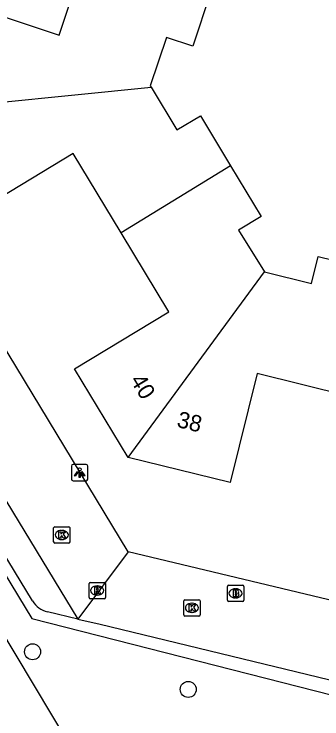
# Model space of a CAD drawing. Extents: x 157767 to 159171, y 387842 to 389425.
# Drawn here: x 158202.99 to 158221.83, y 388259.78 to 388302.87 of the extents above; entities that cross this region are included whole.
import ezdxf

# ---------------------------------------------------------------- set-up
doc = ezdxf.new("R2010")
doc.units = 0
for name, color, linetype in [('IMGEO_Boom', 7, 'Continuous'), ('IMGEO_Brandkraan', 7, 'Continuous'), ('IMGEO_Groenvoorziening', 7, 'Continuous'), ('IMGEO_Kolk', 7, 'Continuous'), ('IMGEO_Lichtpunt', 7, 'Continuous'), ('IMGEO_Muur', 7, 'Continuous'), ('IMGEO_Pand', 7, 'Continuous'), ('IMGEO_Pand_nummerreeks', 7, 'Continuous'), ('IMGEO_Rijbaan_lokaal_open', 7, 'Continuous'), ('IMGEO_Rioolput', 7, 'Continuous'), ('IMGEO_Voetpad_open', 7, 'Continuous')]:
    doc.layers.add(name, color=color, linetype=linetype)

msp = doc.modelspace()

# ---------------------------------------------------------------- linework, layer by layer
at = {"layer": 'IMGEO_Boom'}
for centre in [(158204.123, 388263.889), (158213.649, 388261.587)]:
    msp.add_circle(centre, 0.489, dxfattribs=at)
at = {"layer": 'IMGEO_Brandkraan'}
for p, q in [((158216.042, 388267.032), (158216.042, 388267.884)), ((158216.117, 388267.958), (158216.969, 388267.958)), ((158217.043, 388267.884), (158217.043, 388267.032)), ((158216.53, 388267.738), (158216.555, 388267.738)), ((158216.553, 388267.178), (158216.528, 388267.178)), ((158216.969, 388266.958), (158216.117, 388266.958))]:
    msp.add_line(p, q, dxfattribs=at)
for points in [[(158216.042, 388267.032), (158216.042, 388267.884)], [(158216.117, 388267.958), (158216.969, 388267.958)], [(158217.043, 388267.884), (158217.043, 388267.032)], [(158216.39, 388267.658), (158216.39, 388267.258), (158216.603, 388267.258)], [(158216.621, 388267.658), (158216.39, 388267.658)], [(158216.569, 388267.577), (158216.515, 388267.577), (158216.515, 388267.501)], [(158216.515, 388267.501), (158216.568, 388267.501)], [(158216.577, 388267.425), (158216.515, 388267.425), (158216.515, 388267.344)], [(158216.515, 388267.344), (158216.577, 388267.344)], [(158216.969, 388266.958), (158216.117, 388266.958)]]:
    msp.add_lwpolyline(points, dxfattribs=at)
for centre, radius, start, end in [((158216.119, 388267.882), 0.0765, 91.552, 178.448), ((158216.119, 388267.882), 0.0765, 91.552, 178.448), ((158216.967, 388267.882), 0.0765, 1.552, 88.448), ((158216.967, 388267.882), 0.0765, 1.552, 88.448), ((158216.57, 388267.539), 0.0379, 267.8285, 90.9355), ((158216.625, 388267.513), 0.145, 59.4692, 91.5367), ((158216.65, 388267.56), 0.0922, 285.5137, 58.1501), ((158216.655, 388267.368), 0.105, 301.3115, 78.989), ((158216.119, 388267.034), 0.0765, 181.552, 268.448), ((158216.119, 388267.034), 0.0765, 181.552, 268.448), ((158216.578, 388267.384), 0.0404, 269.8759, 90.5077), ((158216.609, 388267.509), 0.251, 268.6676, 293.5347), ((158216.967, 388267.034), 0.0765, 271.552, 358.448), ((158216.967, 388267.034), 0.0765, 271.552, 358.448)]:
    msp.add_arc(centre, radius, start, end, dxfattribs=at)
for centre, major_axis, ratio, start_param, end_param in [((158216.529, 388267.458), (-0.387, 0.002), 0.722429, 4.712389, 7.853982), ((158216.554, 388267.458), (-0.39, 0.002), 0.717154, 1.570796, 4.712389)]:
    msp.add_ellipse(centre, major_axis=major_axis, ratio=ratio, start_param=start_param, end_param=end_param, dxfattribs=at)
at = {"layer": 'IMGEO_Groenvoorziening'}
msp.add_lwpolyline([(158198.647, 388271.084), (158207.528, 388256.281), (158219.17, 388253.347), (158226.854, 388257.889)], dxfattribs=at)
at = {"layer": 'IMGEO_Kolk'}
for p, q in [((158205.411, 388270.601), (158205.411, 388271.453)), ((158205.486, 388271.527), (158206.338, 388271.527)), ((158206.412, 388271.453), (158206.412, 388270.601)), ((158205.899, 388271.307), (158205.924, 388271.307)), ((158206.338, 388270.527), (158205.486, 388270.527)), ((158205.922, 388270.747), (158205.897, 388270.747)), ((158213.45, 388267.068), (158214.302, 388267.068)), ((158213.375, 388266.142), (158213.375, 388266.994)), ((158213.863, 388266.848), (158213.888, 388266.848)), ((158214.376, 388266.994), (158214.376, 388266.142)), ((158213.886, 388266.288), (158213.861, 388266.288)), ((158214.302, 388266.068), (158213.45, 388266.068))]:
    msp.add_line(p, q, dxfattribs=at)
for points in [[(158205.411, 388270.601), (158205.411, 388271.453)], [(158205.486, 388271.527), (158206.338, 388271.527)], [(158206.412, 388271.453), (158206.412, 388270.601)], [(158205.732, 388271.227), (158205.855, 388271.227), (158205.855, 388271.076), (158205.985, 388271.227), (158206.149, 388271.227), (158206.003, 388271.076), (158206.156, 388270.827), (158206.004, 388270.827), (158205.919, 388270.991), (158205.855, 388270.924), (158205.855, 388270.827), (158205.732, 388270.827), (158205.732, 388271.227)], [(158206.338, 388270.527), (158205.486, 388270.527)], [(158213.45, 388267.068), (158214.302, 388267.068)], [(158213.375, 388266.142), (158213.375, 388266.994)], [(158213.696, 388266.768), (158213.819, 388266.768), (158213.819, 388266.617), (158213.949, 388266.768), (158214.113, 388266.768), (158213.967, 388266.617), (158214.12, 388266.368), (158213.968, 388266.368), (158213.883, 388266.532), (158213.819, 388266.465), (158213.819, 388266.368), (158213.696, 388266.368), (158213.696, 388266.768)], [(158214.376, 388266.994), (158214.376, 388266.142)], [(158214.302, 388266.068), (158213.45, 388266.068)]]:
    msp.add_lwpolyline(points, dxfattribs=at)
for centre, start, end in [((158205.488, 388271.451), 91.552, 178.448), ((158205.488, 388271.451), 91.552, 178.448), ((158206.336, 388271.451), 1.552, 88.448), ((158206.336, 388271.451), 1.552, 88.448), ((158205.488, 388270.603), 181.552, 268.448), ((158205.488, 388270.603), 181.552, 268.448), ((158206.336, 388270.603), 271.552, 358.448), ((158206.336, 388270.603), 271.552, 358.448), ((158213.452, 388266.992), 91.552, 178.448), ((158213.452, 388266.992), 91.552, 178.448), ((158214.3, 388266.992), 1.552, 88.448), ((158214.3, 388266.992), 1.552, 88.448), ((158213.452, 388266.144), 181.552, 268.448), ((158213.452, 388266.144), 181.552, 268.448), ((158214.3, 388266.144), 271.552, 358.448), ((158214.3, 388266.144), 271.552, 358.448)]:
    msp.add_arc(centre, 0.0765, start, end, dxfattribs=at)
for centre, major_axis, ratio, start_param, end_param in [((158205.898, 388271.027), (-0.387, 0.002), 0.722429, 4.712389, 7.853982), ((158205.923, 388271.027), (-0.39, 0.002), 0.717154, 1.570796, 4.712389), ((158213.862, 388266.568), (-0.387, 0.002), 0.722429, 4.712389, 7.853982), ((158213.887, 388266.568), (-0.39, 0.002), 0.717154, 1.570796, 4.712389)]:
    msp.add_ellipse(centre, major_axis=major_axis, ratio=ratio, start_param=start_param, end_param=end_param, dxfattribs=at)
at = {"layer": 'IMGEO_Lichtpunt'}
for p, q in [((158206.503, 388275.243), (158206.503, 388274.436)), ((158206.503, 388275.243), (158206.503, 388274.436)), ((158207.405, 388275.338), (158206.597, 388275.338)), ((158207.405, 388275.338), (158206.597, 388275.338)), ((158207.499, 388274.436), (158207.499, 388275.243)), ((158207.499, 388274.436), (158207.499, 388275.243)), ((158206.597, 388274.342), (158207.405, 388274.342)), ((158206.597, 388274.342), (158207.405, 388274.342))]:
    msp.add_line(p, q, dxfattribs=at)
for points in [[(158206.877, 388274.907), (158206.916, 388274.879), (158206.728, 388274.617), (158206.69, 388274.644), (158206.877, 388274.907)], [(158206.979, 388274.859), (158207.026, 388274.859), (158207.026, 388274.537), (158206.979, 388274.537), (158206.979, 388274.859)], [(158207.089, 388274.879), (158207.127, 388274.906), (158207.314, 388274.644), (158207.275, 388274.616), (158207.089, 388274.879)]]:
    msp.add_lwpolyline(points, dxfattribs=at)
msp.add_circle((158207.002, 388275.041), 0.0994, dxfattribs=at)
for centre, start, end in [((158206.597, 388275.243), 90, 180), ((158206.597, 388275.243), 90, 180), ((158207.405, 388275.243), 0, 90), ((158207.405, 388275.243), 0, 90), ((158206.597, 388274.436), 180, 270), ((158206.597, 388274.436), 180, 270), ((158207.405, 388274.436), 270, 0), ((158207.405, 388274.436), 270, 360)]:
    msp.add_arc(centre, 0.0946, start, end, dxfattribs=at)
at = {"layer": 'IMGEO_Muur'}
msp.add_lwpolyline([(158198.647, 388271.084), (158207.528, 388256.281), (158219.17, 388253.347), (158226.246, 388257.53)], dxfattribs=at)
at = {"layer": 'IMGEO_Pand'}
for points in [[(158197.134, 388296.971), (158199.379, 388303.704), (158205.746, 388301.581), (158207.479, 388306.778)], [(158215.015, 388304.181), (158213.923, 388300.905), (158212.312, 388301.442), (158211.328, 388298.493), (158211.388, 388298.394)], [(158197.134, 388296.971), (158211.388, 388298.394)], [(158211.388, 388298.394), (158212.958, 388295.791), (158214.392, 388296.656), (158216.235, 388293.601)], [(158209.534, 388289.505), (158206.613, 388294.346), (158200.824, 388290.854), (158197.134, 388296.971)], [(158216.235, 388293.601), (158209.534, 388289.505)], [(158216.235, 388293.601), (158218.111, 388290.491), (158216.726, 388289.655), (158218.323, 388287.105)], [(158209.965, 388275.772), (158206.695, 388281.193), (158212.453, 388284.667), (158209.534, 388289.505)], [(158218.323, 388287.105), (158221.183, 388286.399), (158221.593, 388288.059), (158225.118, 388287.189)], [(158209.965, 388275.772), (158218.323, 388287.105)], [(158223.365, 388279.536), (158217.865, 388280.894), (158216.219, 388274.228), (158209.965, 388275.772)]]:
    msp.add_lwpolyline(points, dxfattribs=at)
at = {"layer": 'IMGEO_Rijbaan_lokaal_open'}
for points in [[(158209.967, 388270.003), (158195.326, 388294.145)], [(158191.218, 388291.646), (158206.891, 388265.879)], [(158258.673, 388278.755), (158246.797, 388271.528), (158245.92, 388272.734), (158232.576, 388264.595), (158209.967, 388270.003)], [(158209.967, 388270.003), (158206.891, 388265.879)], [(158206.891, 388265.879), (158208.258, 388265.567), (158229.644, 388260.394)]]:
    msp.add_lwpolyline(points, dxfattribs=at)
at = {"layer": 'IMGEO_Rioolput'}
for p, q in [((158207.577, 388267.203), (158207.577, 388268.055)), ((158207.652, 388268.129), (158208.504, 388268.129)), ((158208.065, 388267.909), (158208.09, 388267.909)), ((158208.578, 388268.055), (158208.578, 388267.203)), ((158208.504, 388267.129), (158207.652, 388267.129)), ((158208.088, 388267.349), (158208.063, 388267.349))]:
    msp.add_line(p, q, dxfattribs=at)
for points in [[(158207.577, 388267.203), (158207.577, 388268.055)], [(158207.652, 388268.129), (158208.504, 388268.129)], [(158208.578, 388268.055), (158208.578, 388267.203)], [(158208.166, 388267.827), (158207.914, 388267.829), (158207.914, 388267.429)], [(158207.914, 388267.429), (158208.038, 388267.429), (158208.038, 388267.591), (158208.049, 388267.591)], [(158208.092, 388267.748), (158208.038, 388267.748), (158208.038, 388267.667)], [(158208.038, 388267.667), (158208.09, 388267.667)], [(158208.096, 388267.562), (158208.167, 388267.429), (158208.307, 388267.429), (158208.242, 388267.555)], [(158208.504, 388267.129), (158207.652, 388267.129)]]:
    msp.add_lwpolyline(points, dxfattribs=at)
for centre, radius, start, end in [((158207.654, 388268.053), 0.0765, 91.552, 178.448), ((158207.654, 388268.053), 0.0765, 91.552, 178.448), ((158208.502, 388268.053), 0.0765, 1.552, 88.448), ((158208.502, 388268.053), 0.0765, 1.552, 88.448), ((158208.048, 388267.538), 0.0533, 26.0293, 88.6989), ((158208.074, 388267.856), 0.19, 274.7715, 282.9687), ((158208.098, 388267.652), 0.0964, 77.0061, 93.1865), ((158208.112, 388267.709), 0.0378, 276.6634, 79.6772), ((158208.165, 388267.717), 0.109, 350.3612, 89.416), ((158208.163, 388267.717), 0.112, 277.5842, 350.9817), ((158208.147, 388267.502), 0.108, 29.5134, 73.7905), ((158207.654, 388267.205), 0.0765, 181.552, 268.448), ((158207.654, 388267.205), 0.0765, 181.552, 268.448), ((158208.502, 388267.205), 0.0765, 271.552, 358.448), ((158208.502, 388267.205), 0.0765, 271.552, 358.448)]:
    msp.add_arc(centre, radius, start, end, dxfattribs=at)
for centre, major_axis, ratio, start_param, end_param in [((158208.064, 388267.629), (-0.387, 0.002), 0.722429, 4.712389, 7.853982), ((158208.089, 388267.629), (-0.39, 0.002), 0.717154, 1.570796, 4.712389)]:
    msp.add_ellipse(centre, major_axis=major_axis, ratio=ratio, start_param=start_param, end_param=end_param, dxfattribs=at)
at = {"layer": 'IMGEO_Voetpad_open'}
for points in [[(158186.634, 388310.76), (158183.422, 388300.898), (158183.553, 388299.72), (158204.079, 388265.917), (158226.561, 388260.197), (158227.06, 388260.07)], [(158204.117, 388266.999), (158187.448, 388294.409)], [(158206.891, 388265.879), (158205.034, 388266.328)]]:
    msp.add_lwpolyline(points, dxfattribs=at)
msp.add_arc((158205.385, 388267.769), 1.483, 211.286, 256.3256, dxfattribs=at)

# ---------------------------------------------------------------- texts
at = {"layer": 'IMGEO_Pand_nummerreeks'}
for s, rotation, p in [('40', 301.1065, (158210.063, 388280.49)), ('38', 346.1299, (158212.898, 388277.644))]:
    msp.add_text(s, height=1, rotation=rotation, dxfattribs=at).set_placement(p)

doc.saveas('drawing.dxf')
